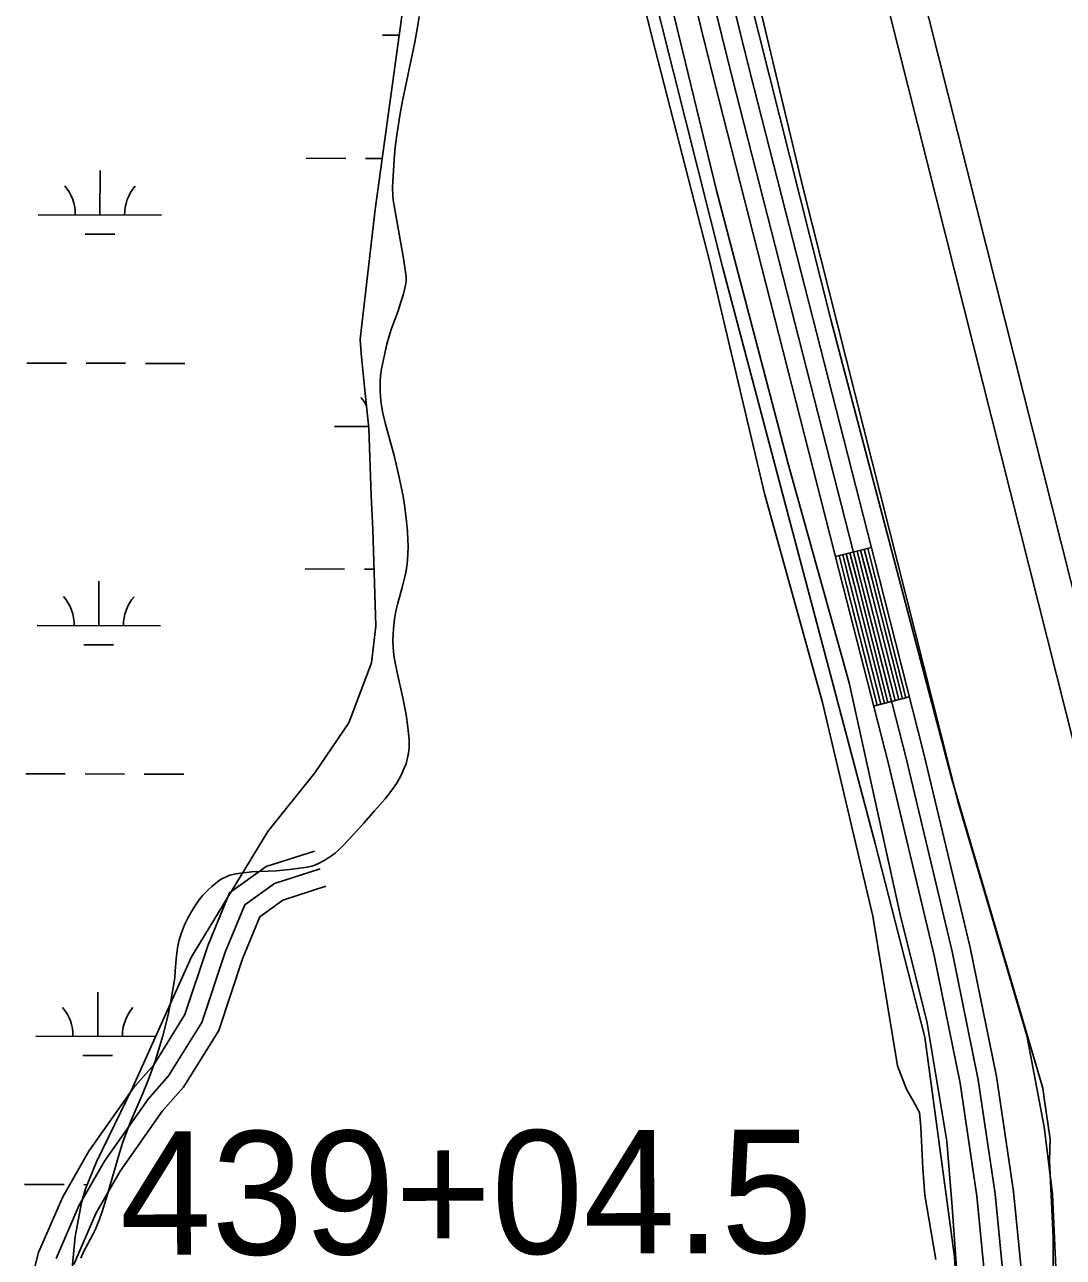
# Model space of a CAD drawing. Extents: x 3161615 to 3199515, y 867541 to 892976.
# Drawn here: x 3176758 to 3177600, y 885391 to 886389 of the extents above; entities that cross this region are included whole.
import ezdxf

# ---------------------------------------------------------------- set-up
doc = ezdxf.new("R2010")
doc.units = 0
for name, color, linetype in [('V-LEVE-TOET', 7, 'Continuous'), ('V-ROAD-CNTR', 7, 'Continuous'), ('V-SITE-VEGE', 7, 'Continuous'), ('V-SURV-IDEN', 7, 'Continuous'), ('V-SURV-LINE', 7, 'Continuous'), ('V-TOPO-SHOR', 7, 'Continuous'), ('V-WETL-SWMP', 7, 'Continuous')]:
    doc.layers.add(name, color=color, linetype=linetype)

msp = doc.modelspace()

# ---------------------------------------------------------------- linework, layer by layer
at = {"layer": 'V-LEVE-TOET'}
msp.add_lwpolyline([(3177582.030000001, 884512.873999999), (3177584.856000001, 884881.969999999), (3177587.0190000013, 884923.439999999), (3177589.226000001, 884934.687999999), (3177589.566000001, 884941.3649999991), (3177588.606000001, 884956.474999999), (3177587.539000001, 884965.491999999), (3177586.816000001, 884978.3759999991), (3177591.549000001, 885174.584999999), (3177591.657000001, 885406.9809999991), (3177588.633000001, 885469.1749999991), (3177589.192000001, 885486.5129999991), (3177584.811000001, 885517.7799999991), (3177583.273000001, 885527.7359999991), (3177509.557000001, 885778.0569999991), (3177411.642000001, 886150.511999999), (3177320.185000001, 886512.7889999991)], dxfattribs=at)
at = {"layer": 'V-ROAD-CNTR'}
for p, q in [((3177444.461074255, 885965.911040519), (3177415.3951323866, 885958.4840553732)), ((3177475.337012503, 885844.7722827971), (3177446.265070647, 885837.3672976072))]:
    msp.add_line(p, q, dxfattribs=at)
for points in [[(3176890.185182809, 888152.740666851), (3176914.4391343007, 888058.2938557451), (3177029.4179043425, 887607.9167565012), (3177203.249556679, 886926.216119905), (3177346.281270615, 886350.1412720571), (3177450.763061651, 885941.246089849), (3177487.063989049, 885798.7303748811), (3177524.5179141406, 885641.710688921), (3177545.8018715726, 885537.2528978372), (3177559.6938437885, 885444.1710840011), (3177568.1508268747, 885357.1512580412), (3177571.5218201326, 885268.8254346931), (3177570.415822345, 885001.5259692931)], [(3177174.155614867, 886918.8941345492), (3177317.189328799, 886342.8132867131), (3177421.695119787, 885933.8301046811), (3177457.936047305, 885791.5463892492), (3177495.221972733, 885635.234701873), (3177516.247930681, 885532.0409082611), (3177529.909903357, 885440.5030913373), (3177538.2068867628, 885355.127262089), (3177541.517880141, 885268.3774355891), (3177539.2888845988, 884997.458977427)], [(3177188.7025857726, 886922.5551272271), (3177331.7352997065, 886346.4772793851), (3177436.229090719, 885937.5380972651), (3177472.500018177, 885795.1383820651), (3177509.8699434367, 885638.4726953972), (3177531.024901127, 885534.646903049), (3177544.801873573, 885442.3370876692), (3177553.178856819, 885356.139260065), (3177556.5198501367, 885268.601435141), (3177554.287854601, 884997.3359776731)], [(3177438.648085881, 885964.4250434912), (3177444.9500732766, 885939.7630928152), (3177469.523024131, 885843.2902857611)], [(3177441.5540800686, 885965.168042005), (3177447.857067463, 885940.505091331), (3177472.430018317, 885844.0312842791)], [(3177418.3021265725, 885959.226053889), (3177424.6011139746, 885934.571103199), (3177449.172064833, 885838.1072961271)], [(3177421.208120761, 885959.969052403), (3177427.508108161, 885935.3131017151), (3177452.0790590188, 885838.8482946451)], [(3177424.115114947, 885960.7120509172), (3177430.415102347, 885936.0551002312), (3177454.9870532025, 885839.5882931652)], [(3177427.021109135, 885961.454049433), (3177433.3220965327, 885936.7960987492), (3177457.8940473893, 885840.3292916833)], [(3177429.9281033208, 885962.1970479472), (3177436.229090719, 885937.5380972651), (3177460.8010415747, 885841.0692902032)], [(3177432.8350975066, 885962.9400464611), (3177439.136084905, 885938.2800957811), (3177463.708035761, 885841.809288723)], [(3177435.7410916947, 885963.6820449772), (3177442.043079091, 885939.0210942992), (3177466.615029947, 885842.550287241)], [(3176758.8314455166, 885351.7672688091), (3176769.657423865, 885394.799182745), (3176789.188384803, 885439.7320928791), (3176810.365342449, 885476.764018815), (3176846.531270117, 885528.249915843), (3176862.878237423, 885546.7328788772), (3176888.2121867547, 885587.4557974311), (3176906.6271499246, 885643.164686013), (3176924.3761144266, 885686.1785999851), (3176953.9540552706, 885707.2725577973), (3176993.182976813, 885719.9265324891)], [(3176783.9043953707, 885389.9471924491), (3176802.6173579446, 885432.9991063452), (3176823.0403170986, 885468.7120349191), (3176858.323246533, 885518.9409344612), (3176874.949213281, 885537.7388968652), (3176901.8931593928, 885581.050810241), (3176920.699121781, 885637.943696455), (3176936.597089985, 885676.470619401), (3176960.7710416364, 885693.7105849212), (3176997.7879676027, 885705.6505610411)], [(3176798.1513668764, 885385.0952021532), (3176816.0463310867, 885426.2661198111), (3176835.715291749, 885460.660051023), (3176870.115222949, 885509.631953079), (3176887.020189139, 885528.7449148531), (3176915.5741320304, 885574.645823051), (3176934.7710936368, 885632.7227068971), (3176948.8180655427, 885666.7626388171), (3176967.588028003, 885680.1486120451), (3177002.392958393, 885691.3745895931)]]:
    msp.add_lwpolyline(points, dxfattribs=at)
at = {"layer": 'V-SITE-VEGE'}
for p, q in [((3177076.827, 886388.7519999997), (3177077.9250000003, 886395.9849999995)), ((3177074.423, 886375.1839999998), (3177076.8270000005, 886388.7519999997)), ((3177064.582, 886327.6409999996), (3177074.423, 886375.1839999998)), ((3177062.335, 886315.7359999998), (3177064.582, 886327.6409999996)), ((3177060.844, 886306.8009999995), (3177062.335, 886315.7359999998)), ((3177059.863, 886300.0939999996), (3177060.844, 886306.8009999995)), ((3177058.665, 886290.0279999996), (3177059.863, 886300.0939999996)), ((3177057.85, 886279.9519999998), (3177058.665, 886290.0279999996)), ((3177056.6380000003, 886261.9539999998), (3177057.85, 886279.9519999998)), ((3177056.5110000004, 886257.4439999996), (3177056.6380000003, 886261.9539999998)), ((3177056.669, 886250.7019999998), (3177056.5110000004, 886257.4439999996)), ((3177056.9530000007, 886247.3519999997), (3177056.669, 886250.7019999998)), ((3177057.404, 886244.0169999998), (3177056.953, 886247.3519999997)), ((3177064.936, 886201.4089999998), (3177057.404, 886244.0169999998)), ((3177067.185, 886187.2039999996), (3177064.936, 886201.4089999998)), ((3177067.414, 886184.3799999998), (3177067.185, 886187.2039999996)), ((3177067.355, 886181.9079999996), (3177067.414, 886184.3799999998)), ((3177064.926, 886170.2959999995), (3177066.4460000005, 886175.9639999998)), ((3177066.4460000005, 886175.9639999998), (3177067.136, 886179.7449999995)), ((3177067.136, 886179.7449999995), (3177067.355, 886181.9079999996)), ((3177060.918, 886157.6079999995), (3177063.2100000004, 886164.6349999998)), ((3177063.21, 886164.6349999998), (3177064.926, 886170.2959999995)), ((3177055.3680000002, 886142.2479999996), (3177060.918, 886157.6079999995)), ((3177051.907, 886130.4599999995), (3177053.7260000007, 886137.0419999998)), ((3177053.7260000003, 886137.0419999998), (3177055.3680000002, 886142.2479999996)), ((3177049.525, 886120.5189999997), (3177051.907, 886130.4599999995)), ((3177047.5840000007, 886110.4569999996), (3177049.5250000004, 886120.5189999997)), ((3177046.412, 886100.5179999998), (3177046.787, 886104.7919999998)), ((3177046.787, 886104.7919999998), (3177047.5840000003, 886110.4569999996)), ((3177046.269, 886097.3089999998), (3177046.412, 886100.5179999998)), ((3177046.289, 886092.5019999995), (3177046.269, 886097.3089999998)), ((3177046.615, 886087.7219999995), (3177046.289, 886092.5019999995)), ((3177047.248, 886082.4709999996), (3177046.615, 886087.7219999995)), ((3177048.5650000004, 886074.6229999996), (3177047.2480000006, 886082.4709999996)), ((3177050.324, 886066.8389999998), (3177048.5650000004, 886074.6229999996)), ((3177055.9520000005, 886046.9279999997), (3177050.324, 886066.8389999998)), ((3177057.719, 886040.2739999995), (3177055.952, 886046.9279999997)), ((3177061.561, 886023.8819999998), (3177057.719, 886040.2739999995)), ((3177064.9590000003, 886007.3589999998), (3177061.561, 886023.8819999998)), ((3177066.169, 886000.1989999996), (3177064.9590000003, 886007.3589999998)), ((3177067.5210000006, 885989.4219999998), (3177066.169, 886000.1989999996)), ((3177068.5140000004, 885978.6149999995), (3177067.5210000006, 885989.4219999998)), ((3177068.883, 885972.1069999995), (3177068.514, 885978.6149999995)), ((3177068.758, 885959.8599999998), (3177068.957, 885967.2099999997)), ((3177068.957, 885967.2099999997), (3177068.883, 885972.1069999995)), ((3177068.217, 885952.5419999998), (3177068.758, 885959.8599999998)), ((3177066.4500000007, 885941.9479999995), (3177067.4410000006, 885946.8669999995)), ((3177067.4410000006, 885946.8669999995), (3177068.2170000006, 885952.5419999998)), ((3177064.256, 885933.4049999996), (3177066.45, 885941.9479999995)), ((3177060.6970000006, 885920.6339999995), (3177064.2560000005, 885933.4049999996)), ((3177058.5750000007, 885910.9819999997), (3177059.186, 885914.2139999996)), ((3177059.186, 885914.2139999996), (3177060.6970000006, 885920.6339999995)), ((3177057.291, 885900.5309999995), (3177058.0920000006, 885907.7339999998)), ((3177058.0920000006, 885907.7339999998), (3177058.5750000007, 885910.9819999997)), ((3177056.753, 885890.9929999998), (3177056.894, 885895.0809999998)), ((3177056.894, 885895.0809999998), (3177057.291, 885900.5309999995)), ((3177056.8710000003, 885884.8739999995), (3177056.753, 885890.9929999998)), ((3177057.103, 885881.8369999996), (3177056.8710000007, 885884.8739999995)), ((3177057.467, 885878.8159999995), (3177057.103, 885881.8369999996)), ((3177058.323, 885873.5919999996), (3177057.467, 885878.8159999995)), ((3177060.1830000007, 885864.4959999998), (3177058.3230000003, 885873.5919999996)), ((3177064.8790000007, 885844.0719999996), (3177060.1830000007, 885864.4959999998)), ((3177066.225, 885837.2129999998), (3177064.8790000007, 885844.0719999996)), ((3177067.363, 885830.4199999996), (3177066.225, 885837.2129999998)), ((3177068.791, 885820.1959999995), (3177067.363, 885830.4199999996)), ((3177069.776, 885809.9769999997), (3177068.791, 885820.1959999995)), ((3177069.899, 885806.5949999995), (3177069.776, 885809.9769999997)), ((3177069.815, 885803.6419999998), (3177069.899, 885806.5949999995)), ((3177068.0840000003, 885793.2009999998), (3177068.887, 885796.5619999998)), ((3177068.887, 885796.5619999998), (3177069.596, 885801.0619999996)), ((3177069.5960000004, 885801.0619999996), (3177069.8150000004, 885803.6419999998)), ((3177064.3020000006, 885783.2239999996), (3177065.96, 885786.9449999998)), ((3177065.96, 885786.9449999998), (3177067.33, 885790.6929999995)), ((3177067.33, 885790.6929999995), (3177068.0840000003, 885793.2009999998)), ((3177057.846, 885771.9899999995), (3177060.0500000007, 885775.4289999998)), ((3177060.0500000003, 885775.4289999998), (3177062.809, 885780.2829999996)), ((3177062.8090000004, 885780.2829999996), (3177064.3020000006, 885783.2239999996)), ((3177050.461, 885762.3089999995), (3177054.3090000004, 885767.0669999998)), ((3177054.309, 885767.0669999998), (3177057.846, 885771.9899999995)), ((3177041.9250000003, 885752.3789999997), (3177050.461, 885762.3089999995)), ((3177033.276, 885742.5609999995), (3177041.9250000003, 885752.3789999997)), ((3177024.845, 885733.2929999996), (3177033.276, 885742.5609999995)), ((3177016.257, 885724.1489999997), (3177024.845, 885733.2929999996)), ((3177000.5640000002, 885711.9219999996), (3177005.411, 885714.9289999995)), ((3177005.411, 885714.9289999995), (3177009.896, 885718.2629999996)), ((3177009.896, 885718.2629999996), (3177012.708, 885720.6799999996)), ((3177012.708, 885720.6799999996), (3177016.2570000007, 885724.1489999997)), ((3176962.1350000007, 885704.0089999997), (3176972.842, 885704.9349999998)), ((3176972.842, 885704.9349999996), (3176983.526, 885706.2149999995)), ((3176983.526, 885706.2149999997), (3176987.2560000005, 885706.8639999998)), ((3176987.2560000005, 885706.8639999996), (3176990.9160000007, 885707.8039999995)), ((3176990.9160000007, 885707.8039999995), (3176993.316, 885708.5939999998)), ((3176993.316, 885708.5939999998), (3176996.4620000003, 885709.8579999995)), ((3176996.4620000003, 885709.8579999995), (3177000.5640000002, 885711.9219999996)), ((3176912.9420000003, 885693.7029999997), (3176915.9790000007, 885695.9749999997)), ((3176915.9790000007, 885695.9749999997), (3176918.0850000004, 885697.3239999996)), ((3176918.0850000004, 885697.3239999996), (3176921.0230000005, 885698.8709999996)), ((3176921.023, 885698.8709999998), (3176922.779, 885699.5999999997)), ((3176922.7790000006, 885699.5999999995), (3176924.8650000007, 885700.2729999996)), ((3176924.8650000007, 885700.2729999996), (3176928.136, 885701.0819999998)), ((3176928.136, 885701.0819999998), (3176931.413, 885701.7299999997)), ((3176931.413, 885701.7299999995), (3176937.9950000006, 885702.6159999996)), ((3176937.9950000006, 885702.6159999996), (3176942.415, 885702.9749999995)), ((3176942.415, 885702.9749999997), (3176962.1350000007, 885704.0089999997)), ((3176902.809, 885684.0739999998), (3176906.98, 885688.4359999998)), ((3176906.98, 885688.4359999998), (3176910.007, 885691.2249999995)), ((3176910.007, 885691.2249999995), (3176912.9420000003, 885693.7029999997)), ((3176893.3860000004, 885670.8579999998), (3176896.626, 885675.9959999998)), ((3176896.626, 885675.9959999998), (3176898.9930000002, 885679.3409999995)), ((3176898.9930000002, 885679.3409999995), (3176900.863, 885681.7639999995)), ((3176900.863, 885681.7639999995), (3176902.8090000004, 885684.0739999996)), ((3176887.954, 885660.0379999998), (3176890.492, 885665.4549999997)), ((3176890.492, 885665.4549999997), (3176893.386, 885670.8579999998)), ((3176885.0770000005, 885652.8189999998), (3176886.232, 885655.9319999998)), ((3176886.232, 885655.9319999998), (3176887.954, 885660.0379999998)), ((3176882.503, 885643.2139999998), (3176883.6040000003, 885648.0719999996)), ((3176883.6040000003, 885648.0719999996), (3176885.0770000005, 885652.8189999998)), ((3176881.178, 885632.6509999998), (3176881.9, 885639.3839999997)), ((3176881.9000000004, 885639.3839999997), (3176882.503, 885643.2139999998)), ((3176880.393, 885622.5209999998), (3176881.178000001, 885632.6509999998)), ((3176879.207, 885612.4549999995), (3176879.904, 885617.4769999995)), ((3176879.904, 885617.4769999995), (3176880.393, 885622.5209999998)), ((3176876.447, 885596.6079999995), (3176879.207, 885612.4549999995)), ((3176874.872, 885588.7169999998), (3176876.447, 885596.6079999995)), ((3176873.074, 885580.8569999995), (3176874.8720000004, 885588.7169999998)), ((3176870.268, 885570.1739999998), (3176873.074, 885580.8569999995)), ((3176867.964, 885562.2339999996), (3176870.2680000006, 885570.1739999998)), ((3176864.2060000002, 885550.4249999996), (3176867.964, 885562.2339999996)), ((3176860.102, 885538.7169999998), (3176864.2060000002, 885550.4249999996)), ((3176857.916, 885532.9969999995), (3176860.1020000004, 885538.7169999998)), ((3176853.806, 885523.1049999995), (3176857.916, 885532.9969999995)), ((3176844.242, 885501.0069999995), (3176853.806, 885523.1049999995)), ((3176841.285, 885493.5609999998), (3176844.242, 885501.0069999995)), ((3176837.903, 885484.0289999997), (3176841.285, 885493.5609999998)), ((3176824.444, 885438.2729999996), (3176835.2160000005, 885475.5849999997)), ((3176835.2160000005, 885475.5849999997), (3176837.903, 885484.0289999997)), ((3176820.874, 885427.2009999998), (3176824.444, 885438.2729999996)), ((3176818.924, 885421.7269999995), (3176820.874, 885427.2009999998)), ((3176815.639, 885413.5289999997), (3176816.833, 885416.3039999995)), ((3176816.8330000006, 885416.3039999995), (3176818.9240000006, 885421.7269999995)), ((3176807.607, 885398.3039999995), (3176813.295, 885408.7959999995)), ((3176813.295, 885408.7959999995), (3176815.6390000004, 885413.5289999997)), ((3176805.8360000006, 885394.7259999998), (3176807.607, 885398.3039999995)), ((3176803.702, 885390.0609999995), (3176805.8360000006, 885394.7259999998))]:
    msp.add_line(p, q, dxfattribs=at)
for points in [[(3177487.639000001, 885441.182999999), (3177486.101000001, 885462.9119999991), (3177484.547000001, 885496.337999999), (3177483.3570000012, 885508.035999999), (3177478.1610000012, 885517.552999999), (3177472.798000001, 885527.0719999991), (3177465.583000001, 885545.947999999), (3177445.672000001, 885667.0939999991), (3177404.790000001, 885840.354999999), (3177357.729000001, 886009.594999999), (3177313.4820000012, 886196.888999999), (3177266.734000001, 886378.496999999), (3177220.818000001, 886565.1229999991)], [(3177277.527000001, 886425.312999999), (3177318.907000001, 886254.893999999), (3177376.912000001, 886033.523999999), (3177426.492000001, 885856.265999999), (3177468.069000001, 885667.2969999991), (3177489.259000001, 885582.086999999), (3177505.625000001, 885485.003999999), (3177509.885000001, 885431.694999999), (3177518.255000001, 885313.704999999)], [(3177496.747000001, 885389.052999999), (3177487.639000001, 885441.182999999)]]:
    msp.add_lwpolyline(points, dxfattribs=at)
at = {"layer": 'V-SURV-LINE'}
for points in [[(3177692.134346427, 885475.1746307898), (3177301.2362269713, 887024.2501233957)], [(3177330.3265575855, 887031.5817495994), (3177721.224703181, 885482.5061534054)]]:
    msp.add_lwpolyline(points, dxfattribs=at)
at = {"layer": 'V-TOPO-SHOR'}
for points in [[(3177597.0134728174, 884963.6872919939), (3177595.9917997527, 885231.4620857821), (3177594.5977069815, 885364.4710946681), (3177591.2886206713, 885441.9931780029), (3177584.3929588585, 885496.6236225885), (3177570.5042706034, 885570.6516268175), (3177514.652555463, 885759.3033446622), (3177389.1870109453, 886256.4375350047), (3177249.8668557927, 886839.9312393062), (3177096.40973258, 887407.6090912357), (3176953.512738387, 887971.734445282), (3176908.23088873, 888160.3569537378)], [(3177126.931480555, 886977.6802667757), (3177184.428002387, 886746.7442187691), (3177323.830917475, 886193.1984666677), (3177447.6175776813, 885726.0170967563), (3177487.7021227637, 885569.1187894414), (3177511.8734508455, 885391.1245652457), (3177516.9247084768, 885306.551036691), (3177516.359993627, 885102.2003040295), (3177522.98790271, 884950.679425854)]]:
    msp.add_lwpolyline(points, dxfattribs=at)
at = {"layer": 'V-WETL-SWMP'}
for p, q in [((3177067.5930956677, 886422.8282643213), (3177042.408633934, 886239.5922974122)), ((3177048.190503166, 886380.8922129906), (3177061.824109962, 886380.8545392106)), ((3176986.5064311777, 886281.0613041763), (3177018.5063071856, 886280.9728788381)), ((3177034.5062451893, 886280.9286661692), (3177048.0848625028, 886280.8911443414)), ((3176819.314789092, 886235.0931378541), (3176819.414259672, 886271.0929927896)), ((3176769.31498283, 886235.2313024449), (3176869.3145953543, 886234.9549732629)), ((3177042.408633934, 886239.5922974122), (3177030.1530626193, 886134.5181201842)), ((3176807.2721986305, 886219.6953595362), (3176831.2721056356, 886219.6290405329)), ((3177030.1530626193, 886134.5181201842), (3177031.0990650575, 886122.9731248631)), ((3176760.13925232, 886115.1852248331), (3176792.139128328, 886115.096799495)), ((3176808.139066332, 886115.0525868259), (3176840.1389423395, 886114.9641614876)), ((3176856.1388803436, 886114.9199488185), (3176888.1387563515, 886114.8315234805)), ((3177031.0990650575, 886122.9731248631), (3177034.0270712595, 886093.3301367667)), ((3177034.0270712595, 886093.3301367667), (3177037.3180776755, 886062.5291490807)), ((3177009.314082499, 886063.7544964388), (3177037.195384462, 886063.6774519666)), ((3177037.3180776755, 886062.5291490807), (3177039.031089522, 886007.9301718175)), ((3177039.031089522, 886007.9301718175), (3177040.4570954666, 885980.2361832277)), ((3177040.4570954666, 885980.2361832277), (3177042.902112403, 885902.1822157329)), ((3176985.5872263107, 885948.3876447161), (3177017.5871023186, 885948.2992193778)), ((3177033.5870403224, 885948.2550067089), (3177041.459577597, 885948.2332525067)), ((3176818.395584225, 885902.4194783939), (3176818.495054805, 885938.4193333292)), ((3176768.395777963, 885902.5576429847), (3176868.3953904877, 885902.2813138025)), ((3177042.902112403, 885902.1822157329), (3177039.293119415, 885872.2722291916)), ((3176806.3529937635, 885887.0217000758), (3176830.352900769, 885886.9553810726)), ((3177039.293119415, 885872.2722291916), (3177021.132132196, 885823.7932537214)), ((3177021.132132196, 885823.7932537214), (3176993.505144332, 885783.1692770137)), ((3176759.220047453, 885782.5115653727), (3176791.219923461, 885782.4231400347)), ((3176807.219861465, 885782.3789273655), (3176839.2197374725, 885782.2905020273)), ((3176855.2196754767, 885782.2462893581), (3176887.2195514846, 885782.1578640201)), ((3176993.505144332, 885783.1692770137), (3176955.382159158, 885735.8163054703)), ((3176955.382159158, 885735.8163054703), (3176893.6161886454, 885634.3183620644)), ((3176893.6161886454, 885634.3183620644), (3176845.99621741, 885528.7234172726)), ((3176817.476379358, 885569.7458189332), (3176817.5758499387, 885605.7456738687)), ((3176767.476573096, 885569.883983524), (3176864.4374984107, 885569.6160511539)), ((3176805.4337888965, 885554.3480406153), (3176829.4336959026, 885554.281721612)), ((3176845.99621741, 885528.7234172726), (3176816.474713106, 885468.1494493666)), ((3176816.474713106, 885468.1494493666), (3176807.63071892, 885446.4034605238)), ((3176758.3008425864, 885449.8379059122), (3176790.3007185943, 885449.7494805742)), ((3176807.63071892, 885446.4034605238), (3176804.3517218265, 885434.9334661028)), ((3176806.300656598, 885449.705267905), (3176808.970548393, 885449.6978901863)), ((3176804.3517218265, 885434.9334661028), (3176799.2537284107, 885407.74047874)), ((3176799.2537284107, 885407.74047874), (3176796.871734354, 885382.0364901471))]:
    msp.add_line(p, q, dxfattribs=at)
for centre, radius, start, end in [((3176764.073378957, 886235.7205914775), 35.24628790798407, 359.0698548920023, 40.61351322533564), ((3176874.5588230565, 886235.4152867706), 35.24628790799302, 139.069851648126, 180.61350998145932), ((3177004.0724786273, 886064.243785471), 35.24628790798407, 27.234296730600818, 40.613513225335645), ((3176763.1541740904, 885903.0469320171), 35.24628790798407, 359.0698548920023, 40.61351322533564), ((3176873.63961819, 885902.7416273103), 35.24628790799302, 139.069851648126, 180.61350998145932), ((3176762.2349692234, 885570.3732725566), 35.24628790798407, 359.0698548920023, 40.61351322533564), ((3176872.720413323, 885570.0679678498), 35.24628790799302, 139.069851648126, 180.61350998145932)]:
    msp.add_arc(centre, radius, start, end, dxfattribs=at)

# ---------------------------------------------------------------- texts
at = {"layer": 'V-SURV-IDEN'}
msp.add_text('439+04.5', height=100, rotation=0.16527777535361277, dxfattribs=at).set_placement((3176835.4973337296, 885392.7380901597))

doc.saveas('drawing.dxf')
